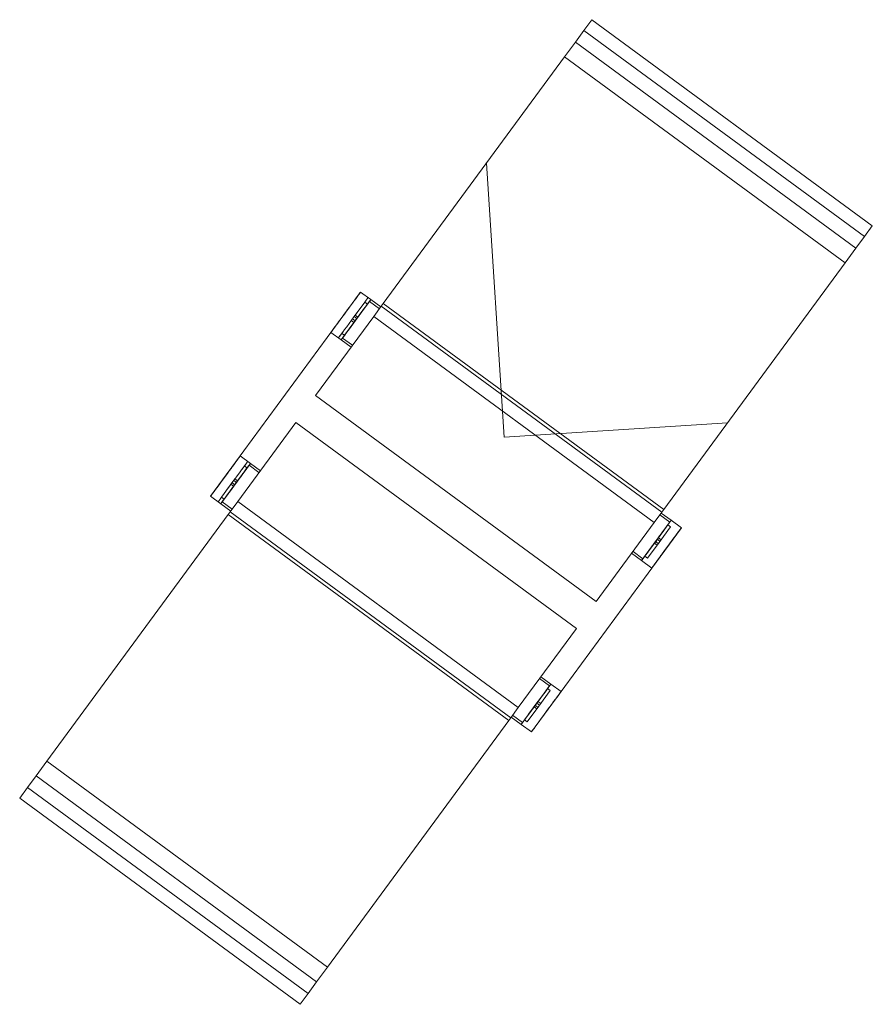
# Model space of a CAD drawing. Header units: metres. Extents: x 135583 to 135939, y 457896 to 458258.
# Tile 360 of 599: x 135807.61 to 135808.89, y 457930.47 to 457931.95. Entities that reach past the tile are written whole.
import ezdxf

# ---------------------------------------------------------------- set-up
doc = ezdxf.new("R2010")
doc.units = ezdxf.units.M
doc.linetypes.add('Hidden', pattern=[4, 2, -2])
doc.layers.add('NIEUWE INSTALLATIE', color=250, linetype='Continuous', lineweight=0)

msp = doc.modelspace()

# ---------------------------------------------------------------- linework, layer by layer
at = {"layer": 'NIEUWE INSTALLATIE'}
for p, q in [((135808.4702, 457931.9515), (135808.4584, 457931.9354)), ((135808.4702, 457931.9515), (135808.8909, 457931.6424)), ((135808.4584, 457931.9354), (135808.4456, 457931.9179)), ((135808.4584, 457931.9354), (135808.8791, 457931.6263)), ((135808.4456, 457931.9179), (135808.4294, 457931.8959)), ((135808.4456, 457931.9179), (135808.8663, 457931.6089)), ((135808.4294, 457931.8959), (135808.1576, 457931.526)), ((135808.4294, 457931.8959), (135808.8501, 457931.5868)), ((135808.8791, 457931.6263), (135808.8909, 457931.6424)), ((135808.8663, 457931.6089), (135808.8791, 457931.6263)), ((135808.8501, 457931.5868), (135808.8663, 457931.6089)), ((135808.5783, 457931.2169), (135808.8501, 457931.5868)), ((135808.1235, 457931.5429), (135807.8987, 457931.2368)), ((135808.1013, 457931.5127), (135808.1235, 457931.5429)), ((135808.1235, 457931.5429), (135808.1013, 457931.5127)), ((135808.1388, 457931.5316), (135808.1235, 457931.5429)), ((135808.1298, 457931.5278), (135808.1126, 457931.5044)), ((135808.1166, 457931.5014), (135808.1388, 457931.5316)), ((135808.1196, 457931.5055), (135808.1338, 457931.5248)), ((135808.1338, 457931.5248), (135808.1298, 457931.5278)), ((135808.1338, 457931.5248), (135808.1368, 457931.5288)), ((135808.1368, 457931.5288), (135808.1517, 457931.5179)), ((135808.1538, 457931.5207), (135808.1388, 457931.5316)), ((135808.1576, 457931.526), (135808.1546, 457931.5219)), ((135808.1576, 457931.526), (135808.5783, 457931.2169)), ((135808.1055, 457931.5183), (135808.0972, 457931.507)), ((135808.1546, 457931.5219), (135808.1433, 457931.5065)), ((135808.1546, 457931.5219), (135808.5753, 457931.2128)), ((135808.1433, 457931.5065), (135808.0561, 457931.3878)), ((135808.0944, 457931.4712), (135808.114, 457931.4978)), ((135808.0995, 457931.4781), (135808.1136, 457931.4974)), ((135808.1156, 457931.5084), (135808.1096, 457931.5004)), ((135808.1096, 457931.5004), (135808.1137, 457931.4974)), ((135808.1154, 457931.4997), (135808.1114, 457931.5027)), ((135808.1208, 457931.5071), (135808.1125, 457931.4958)), ((135808.1187, 457931.5042), (135808.1125, 457931.4958)), ((135808.1137, 457931.4974), (135808.1196, 457931.5055)), ((135808.1139, 457931.5061), (135808.1179, 457931.5031)), ((135808.1156, 457931.5084), (135808.1196, 457931.5055)), ((135808.1207, 457931.507), (135808.1205, 457931.5067)), ((135808.1433, 457931.5065), (135808.564, 457931.1974)), ((135808.0791, 457931.4825), (135808.0842, 457931.4893)), ((135808.0791, 457931.4825), (135808.0944, 457931.4712)), ((135808.1055, 457931.4863), (135808.0944, 457931.4712)), ((135808.0954, 457931.481), (135808.0995, 457931.4781)), ((135808.0995, 457931.4781), (135808.0944, 457931.4712)), ((135808.0944, 457931.4712), (135808.1093, 457931.4603)), ((135808.0965, 457931.474), (135808.0995, 457931.4781)), ((135808.1114, 457931.4631), (135808.0965, 457931.474)), ((135808.0561, 457931.3878), (135808.4768, 457931.0788)), ((135807.9394, 457931.2289), (135808.0265, 457931.3475)), ((135808.0265, 457931.3475), (135808.4472, 457931.0385)), ((135807.9431, 457931.2973), (135807.938, 457931.2904)), ((135807.9431, 457931.2973), (135807.9584, 457931.286)), ((135807.9167, 457931.2614), (135807.925, 457931.2727)), ((135807.9584, 457931.286), (135807.9388, 457931.2594)), ((135807.9534, 457931.2792), (135807.9392, 457931.2599)), ((135807.9473, 457931.2709), (135807.9584, 457931.286)), ((135807.9493, 457931.2821), (135807.9534, 457931.2792)), ((135807.9534, 457931.2792), (135807.9584, 457931.286)), ((135807.9563, 457931.2832), (135807.9534, 457931.2792)), ((135807.9712, 457931.2723), (135807.9563, 457931.2832)), ((135807.9584, 457931.286), (135807.9733, 457931.2751)), ((135807.9209, 457931.2671), (135807.8987, 457931.2368)), ((135807.8987, 457931.2368), (135807.9209, 457931.2671)), ((135807.915, 457931.2354), (135807.9322, 457931.2588)), ((135807.9292, 457931.2547), (135807.9351, 457931.2628)), ((135807.9321, 457931.2502), (135807.9403, 457931.2615)), ((135807.9392, 457931.2598), (135807.9332, 457931.2518)), ((135807.9374, 457931.2575), (135807.9334, 457931.2605)), ((135807.9341, 457931.253), (135807.9403, 457931.2614)), ((135807.9351, 457931.2628), (135807.9392, 457931.2598)), ((135807.9362, 457931.2558), (135807.914, 457931.2256)), ((135807.9332, 457931.2517), (135807.919, 457931.2324)), ((135807.9292, 457931.2547), (135807.9332, 457931.2518)), ((135807.9309, 457931.2571), (135807.9349, 457931.2541)), ((135807.914, 457931.2256), (135807.8987, 457931.2368)), ((135807.919, 457931.2324), (135807.915, 457931.2354)), ((135807.919, 457931.2324), (135807.9161, 457931.2284)), ((135807.9161, 457931.2284), (135807.931, 457931.2175)), ((135807.928, 457931.2135), (135807.9394, 457931.2289)), ((135807.9394, 457931.2289), (135808.36, 457930.9198)), ((135807.9289, 457931.2146), (135807.914, 457931.2256)), ((135807.925, 457931.2093), (135807.928, 457931.2135)), ((135807.928, 457931.2135), (135808.3487, 457930.9044)), ((135808.5753, 457931.2128), (135808.5783, 457931.2169)), ((135807.6532, 457930.8394), (135807.925, 457931.2093)), ((135807.925, 457931.2093), (135808.3457, 457930.9003)), ((135808.556, 457931.1554), (135808.5893, 457931.2007)), ((135808.564, 457931.1974), (135808.5753, 457931.2128)), ((135808.5893, 457931.2007), (135808.5671, 457931.1705)), ((135808.5724, 457931.2088), (135808.5873, 457931.1979)), ((135808.5893, 457931.2007), (135808.5744, 457931.2116)), ((135808.5843, 457931.1938), (135808.5893, 457931.2007)), ((135808.6046, 457931.1894), (135808.5893, 457931.2007)), ((135808.3798, 457930.8834), (135808.6046, 457931.1894)), ((135808.4768, 457931.0788), (135808.564, 457931.1974)), ((135808.5782, 457931.1856), (135808.5657, 457931.1685)), ((135808.5843, 457931.1938), (135808.5701, 457931.1745)), ((135808.5712, 457931.1675), (135808.5883, 457931.1909)), ((135808.5824, 457931.1592), (135808.6046, 457931.1894)), ((135808.5873, 457931.1979), (135808.5843, 457931.1938)), ((135808.5883, 457931.1909), (135808.5843, 457931.1938)), ((135808.5671, 457931.1705), (135808.5449, 457931.1402)), ((135808.563, 457931.1648), (135808.5713, 457931.1761)), ((135808.5701, 457931.1745), (135808.5642, 457931.1664)), ((135808.5713, 457931.1761), (135808.5651, 457931.1676)), ((135808.5682, 457931.1635), (135808.5741, 457931.1715)), ((135808.5684, 457931.1722), (135808.5724, 457931.1692)), ((135808.5701, 457931.1745), (135808.5741, 457931.1715)), ((135808.571, 457931.1757), (135808.5712, 457931.176)), ((135808.5712, 457931.1761), (135808.5713, 457931.1761)), ((135808.5645, 457931.1669), (135808.5449, 457931.1402)), ((135808.5449, 457931.1402), (135808.556, 457931.1554)), ((135808.5641, 457931.1664), (135808.55, 457931.1471)), ((135808.554, 457931.1441), (135808.5712, 457931.1675)), ((135808.5602, 457931.129), (135808.5824, 457931.1592)), ((135808.5642, 457931.1664), (135808.5682, 457931.1635)), ((135808.5699, 457931.1658), (135808.5659, 457931.1688)), ((135808.5783, 457931.1536), (135808.5866, 457931.1648)), ((135808.53, 457931.1512), (135808.5449, 457931.1402)), ((135808.547, 457931.1431), (135808.5321, 457931.154)), ((135808.5449, 457931.1403), (135808.55, 457931.1471)), ((135808.5449, 457931.1402), (135808.5602, 457931.129)), ((135808.55, 457931.1471), (135808.547, 457931.1431)), ((135808.55, 457931.1471), (135808.554, 457931.1441)), ((135808.5653, 457931.1358), (135808.5602, 457931.129)), ((135808.4472, 457931.0385), (135808.36, 457930.9198)), ((135808.4068, 457930.9522), (135808.3919, 457930.9632)), ((135808.394, 457930.966), (135808.4089, 457930.9551)), ((135808.3867, 457930.9248), (135808.4089, 457930.9551)), ((135808.3893, 457930.9284), (135808.4089, 457930.9551)), ((135808.3897, 457930.9289), (135808.4039, 457930.9482)), ((135808.4089, 457930.9551), (135808.3978, 457930.94)), ((135808.4089, 457930.9551), (135808.4039, 457930.9482)), ((135808.4039, 457930.9482), (135808.4068, 457930.9522)), ((135808.4039, 457930.9482), (135808.4079, 457930.9453)), ((135808.4089, 457930.9551), (135808.4242, 457930.9438)), ((135808.3978, 457930.94), (135808.3645, 457930.8946)), ((135808.4079, 457930.9453), (135808.3907, 457930.9219)), ((135808.4242, 457930.9438), (135808.402, 457930.9136)), ((135808.4192, 457930.937), (135808.4242, 457930.9438)), ((135808.36, 457930.9198), (135808.3487, 457930.9044)), ((135808.3645, 457930.8946), (135808.3867, 457930.9248)), ((135808.3695, 457930.9015), (135808.3837, 457930.9208)), ((135808.3907, 457930.9219), (135808.3735, 457930.8985)), ((135808.3756, 457930.9097), (135808.3881, 457930.9268)), ((135808.3908, 457930.9305), (135808.3825, 457930.9192)), ((135808.3825, 457930.9192), (135808.3888, 457930.9277)), ((135808.3826, 457930.9192), (135808.3825, 457930.9192)), ((135808.3828, 457930.9196), (135808.3826, 457930.9193)), ((135808.3837, 457930.9208), (135808.3896, 457930.9289)), ((135808.3837, 457930.9208), (135808.3878, 457930.9179)), ((135808.3854, 457930.9231), (135808.3895, 457930.9202)), ((135808.3937, 457930.9259), (135808.3878, 457930.9179)), ((135808.392, 457930.9236), (135808.3879, 457930.9266)), ((135808.3896, 457930.9289), (135808.3937, 457930.9259)), ((135808.4061, 457930.9192), (135808.3979, 457930.908)), ((135808.3487, 457930.9044), (135808.3457, 457930.9003)), ((135808.3645, 457930.8946), (135808.3496, 457930.9056)), ((135808.3516, 457930.9084), (135808.3666, 457930.8974)), ((135808.402, 457930.9136), (135808.3798, 457930.8834)), ((135808.3457, 457930.9003), (135808.0739, 457930.5304)), ((135808.3695, 457930.9015), (135808.3645, 457930.8946)), ((135808.3798, 457930.8834), (135808.3645, 457930.8946)), ((135808.3666, 457930.8974), (135808.3695, 457930.9015)), ((135808.3735, 457930.8985), (135808.3695, 457930.9015)), ((135807.6371, 457930.8174), (135807.6532, 457930.8394)), ((135807.6532, 457930.8394), (135808.0739, 457930.5304)), ((135807.6242, 457930.8), (135807.6371, 457930.8174)), ((135807.6371, 457930.8174), (135808.0577, 457930.5084)), ((135807.6124, 457930.7839), (135807.6242, 457930.8)), ((135807.6242, 457930.8), (135808.0449, 457930.4909)), ((135807.6124, 457930.7839), (135808.0331, 457930.4748)), ((135808.0739, 457930.5304), (135808.0577, 457930.5084)), ((135808.0577, 457930.5084), (135808.0449, 457930.4909)), ((135808.0449, 457930.4909), (135808.0331, 457930.4748))]:
    msp.add_line(p, q, dxfattribs=at)
at = {"layer": 'NIEUWE INSTALLATIE', "linetype": 'Hidden'}
for p, q in [((135808.3123, 457931.7365), (135808.3389, 457931.3253)), ((135808.3123, 457931.7365), (135808.3389, 457931.3253)), ((135808.3389, 457931.3253), (135808.6738, 457931.347)), ((135808.3389, 457931.3253), (135808.6738, 457931.347))]:
    msp.add_line(p, q, dxfattribs=at)
at = {"layer": 'NIEUWE INSTALLATIE'}
for centre, major_axis, start_param, end_param in [((135808.1013, 457931.5127), (0.0222, 0.0302), 0, 3.141593), ((135808.1013, 457931.5127), (0.0222, 0.0302), 4.054121, 6.283185), ((135808.1126, 457931.5044), (0.0222, 0.0302), 0, 4.054121), ((135808.1166, 457931.5014), (-0.0222, -0.0302), 3.901011, 9.398799), ((135808.1166, 457931.5014), (-0.0222, -0.0302), 0.010728, 4.712389), ((135808.1166, 457931.5014), (-0.0222, -0.0302), 1.552424, 3.123223), ((135808.1166, 457931.5014), (-0.0222, -0.0302), 2.094395, 2.617848), ((135808.1013, 457931.5127), (-0.00414, -0.00564), 0.042454, 3.184047), ((135808.1166, 457931.5014), (0.0222, 0.0302), 4.64822, 5.176037), ((135808.1166, 457931.5014), (0.00414, 0.00564), 3.388185, 8.22206), ((135808.1166, 457931.5014), (0.00414, 0.00564), 3.924021, 5.061566), ((135808.1166, 457931.5014), (-0.00414, -0.00564), 3.665191, 5.235988), ((135808.1166, 457931.5014), (-0.00414, -0.00564), 3.014231, 4.585027), ((135808.1166, 457931.5014), (-0.00414, -0.00564), 3.107418, 3.11329), ((135808.5671, 457931.1705), (-0.0222, -0.0302), 4.694017, 9.406409), ((135808.5824, 457931.1592), (0.0222, 0.0302), 0, 3.141593), ((135808.5824, 457931.1592), (-0.0222, -0.0302), 3.150779, 4.712389), ((135808.5671, 457931.1705), (0.00414, 0.00564), 3.141593, 6.283185), ((135808.5671, 457931.1705), (0.00414, 0.00564), 3.388186, 8.816221), ((135808.5671, 457931.1705), (0.00414, 0.00564), 0.94836, 2.253157), ((135808.5671, 457931.1705), (0.00414, 0.00564), 0, 1.107149), ((135808.5671, 457931.1705), (-0.00414, -0.00564), 3.184047, 3.969445), ((135808.5824, 457931.1592), (-0.00414, -0.00564), 3.184047, 6.325639)]:
    msp.add_ellipse(centre, major_axis=major_axis, ratio=0.000001, start_param=start_param, end_param=end_param, dxfattribs=at)
msp.add_ellipse((135808.1166, 457931.5014), major_axis=(0.00414, 0.00564), ratio=0.000001, dxfattribs=at)
at = {"layer": 'NIEUWE INSTALLATIE', "extrusion": (0, 0, -1)}
for centre, major_axis, start_param, end_param in [((135807.9209, 457931.2671), (-0.0222, -0.0302), 0, 3.141593), ((135807.9322, 457931.2588), (-0.0222, -0.0302), 0, 4.054121), ((135807.9362, 457931.2558), (0.0222, 0.0302), 3.901011, 9.398799), ((135807.9209, 457931.2671), (-0.0222, -0.0302), 4.054121, 6.283185), ((135807.9362, 457931.2558), (0.0222, 0.0302), 0.010728, 4.712389), ((135807.9209, 457931.2671), (0.00414, 0.00564), 0.042454, 3.184047), ((135807.9362, 457931.2558), (-0.0222, -0.0302), 4.64822, 5.176037), ((135807.9362, 457931.2558), (-0.00414, -0.00564), 3.388185, 8.22206), ((135807.9362, 457931.2558), (0.00414, 0.00564), 4.556724, 9.269113), ((135807.9362, 457931.2558), (0.00414, 0.00564), 3.665191, 5.235988), ((135807.9362, 457931.2558), (-0.00414, -0.00564), 3.924021, 5.061566), ((135807.9362, 457931.2558), (0.0222, 0.0302), 1.552424, 3.123223), ((135807.9362, 457931.2558), (0.00414, 0.00564), 3.014231, 4.585027), ((135807.9362, 457931.2558), (0.00414, 0.00564), 3.107418, 3.11329), ((135807.9362, 457931.2558), (0.0222, 0.0302), 2.094395, 2.617848), ((135808.3867, 457930.9248), (0.0222, 0.0302), 4.694017, 9.406409), ((135808.402, 457930.9136), (-0.0222, -0.0302), 0, 3.141593), ((135808.3867, 457930.9248), (-0.00414, -0.00564), 3.388186, 8.816221), ((135808.3867, 457930.9248), (-0.00414, -0.00564), 3.141593, 6.283185), ((135808.3867, 457930.9248), (-0.00414, -0.00564), 0, 1.107149), ((135808.3867, 457930.9248), (0.00414, 0.00564), 3.184047, 3.969445), ((135808.3867, 457930.9248), (-0.00414, -0.00564), 0.94836, 2.253157), ((135808.402, 457930.9136), (0.00414, 0.00564), 3.184047, 6.325639), ((135808.402, 457930.9136), (0.0222, 0.0302), 3.150779, 4.712389)]:
    msp.add_ellipse(centre, major_axis=major_axis, ratio=0.000001, start_param=start_param, end_param=end_param, dxfattribs=at)
msp.add_ellipse((135807.9362, 457931.2558), major_axis=(-0.00414, -0.00564), ratio=0.000001, dxfattribs=at)

doc.saveas('drawing.dxf')
